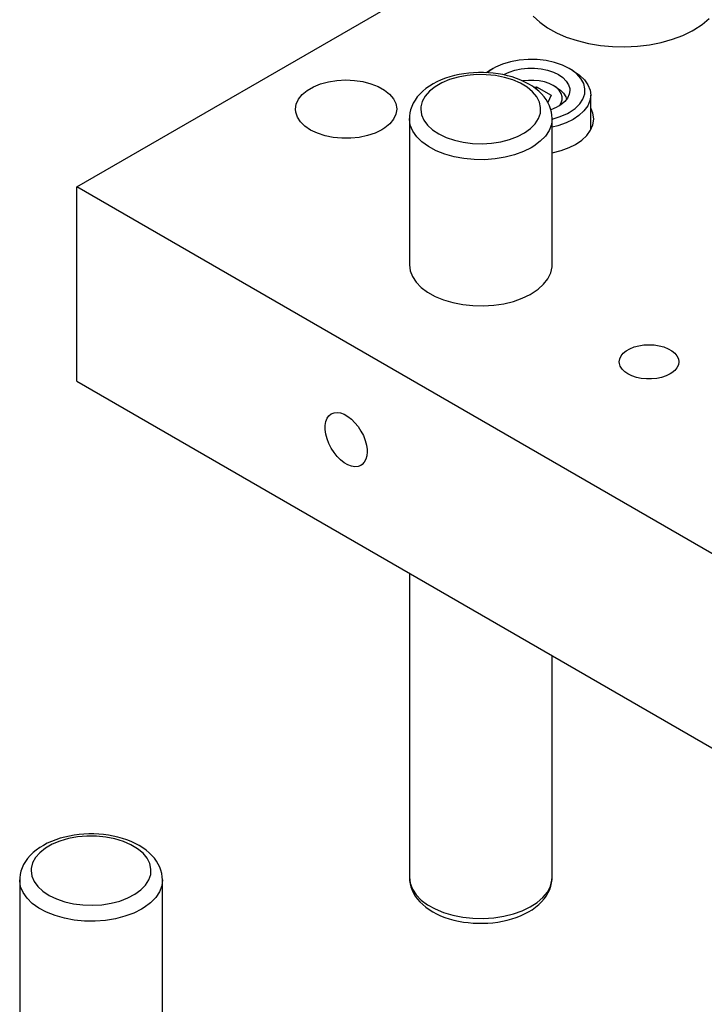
# Model space of a CAD drawing. Header units: inches. Extents: x 3 to 289, y 4 to 291.
# Tile 531 of 634: x 132.09 to 135.69, y 272.28 to 277.45. Entities that reach past the tile are written whole.
import ezdxf

# ---------------------------------------------------------------- set-up
doc = ezdxf.new("R2010")
doc.units = ezdxf.units.IN
doc.header["$LTSCALE"] = 0.5
doc.header["$MEASUREMENT"] = 0
doc.layers.add('DIE', color=7, linetype='Continuous')
doc.layers.add('STR_INS', color=8, linetype='Continuous')

msp = doc.modelspace()

# ---------------------------------------------------------------- linework, layer by layer
at = {"layer": 'DIE', "color": 9, "linetype": 'Continuous'}
for p, q in [((132.3509, 273.1607), (132.3263, 273.1552)), ((132.376, 273.1651), (132.3509, 273.1607)), ((132.4015, 273.1684), (132.376, 273.1651)), ((132.4273, 273.1705), (132.4015, 273.1684)), ((132.4532, 273.1716), (132.4273, 273.1705)), ((132.4792, 273.1715), (132.4532, 273.1716)), ((132.5051, 273.1704), (132.4792, 273.1715)), ((132.5308, 273.1681), (132.5051, 273.1704)), ((132.5563, 273.1647), (132.5308, 273.1681)), ((132.5814, 273.1602), (132.5563, 273.1647)), ((132.6059, 273.1546), (132.5814, 273.1602)), ((132.2145, 273.1117), (132.1951, 273.0999)), ((132.235, 273.1226), (132.2145, 273.1117)), ((132.2566, 273.1323), (132.235, 273.1226)), ((132.279, 273.141), (132.2566, 273.1323)), ((132.3023, 273.1487), (132.279, 273.141)), ((132.3263, 273.1552), (132.3023, 273.1487)), ((132.6298, 273.1479), (132.6059, 273.1546)), ((132.653, 273.1402), (132.6298, 273.1479)), ((132.6754, 273.1314), (132.653, 273.1402)), ((132.6967, 273.1216), (132.6754, 273.1314)), ((132.717, 273.1108), (132.6967, 273.1216)), ((132.736, 273.099), (132.717, 273.1108)), ((132.1452, 273.0586), (132.1317, 273.0432)), ((132.1603, 273.0733), (132.1452, 273.0586)), ((132.177, 273.0871), (132.1603, 273.0733)), ((132.1951, 273.0999), (132.177, 273.0871)), ((132.7536, 273.0864), (132.736, 273.099)), ((132.7698, 273.073), (132.7536, 273.0864)), ((132.7843, 273.0589), (132.7698, 273.073)), ((132.7972, 273.0442), (132.7843, 273.0589)), ((132.1103, 273.0105), (132.1024, 272.9935)), ((132.1201, 273.0271), (132.1103, 273.0105)), ((132.1317, 273.0432), (132.1201, 273.0271)), ((132.8085, 273.0289), (132.7972, 273.0442)), ((132.818, 273.0132), (132.8085, 273.0289)), ((132.8258, 272.9971), (132.818, 273.0132)), ((132.0924, 272.9589), (132.0903, 272.9415)), ((132.0965, 272.9762), (132.0924, 272.9589)), ((132.1024, 272.9935), (132.0965, 272.9762)), ((132.832, 272.9806), (132.8258, 272.9971)), ((132.8364, 272.9638), (132.832, 272.9806)), ((132.839, 272.9468), (132.8364, 272.9638)), ((132.0903, 272.9415), (132.0899, 272.9299)), ((132.0899, 272.9298), (132.0899, 270.7335)), ((132.8399, 272.9298), (132.839, 272.9468)), ((132.8399, 270.7335), (132.8399, 272.9298))]:
    msp.add_line(p, q, dxfattribs=at)
at = {"layer": 'DIE', "color": 4, "linetype": 'Continuous'}
for p, q in [((132.4429, 273.1603), (132.3933, 273.1559)), ((132.4931, 273.16), (132.4429, 273.1603)), ((132.5425, 273.1551), (132.4931, 273.16)), ((132.2602, 273.1171), (132.2248, 273.0965)), ((132.3008, 273.1341), (132.2602, 273.1171)), ((132.3455, 273.1471), (132.3008, 273.1341)), ((132.3933, 273.1559), (132.3455, 273.1471)), ((132.59, 273.1457), (132.5425, 273.1551)), ((132.6343, 273.1322), (132.59, 273.1457)), ((132.6743, 273.1147), (132.6343, 273.1322)), ((132.709, 273.0938), (132.6743, 273.1147)), ((132.1954, 273.073), (132.173, 273.0472)), ((132.2248, 273.0965), (132.1954, 273.073)), ((132.7375, 273.0699), (132.709, 273.0938)), ((132.7591, 273.0438), (132.7375, 273.0699)), ((132.1579, 273.0195), (132.1506, 272.9909)), ((132.173, 273.0472), (132.1579, 273.0195)), ((132.7732, 273.016), (132.7591, 273.0438)), ((132.7795, 272.9873), (132.7732, 273.016)), ((132.1506, 272.9909), (132.1499, 272.9788)), ((132.1499, 272.9788), (132.1539, 272.95)), ((132.7683, 272.9299), (132.7779, 272.9583)), ((132.7779, 272.9583), (132.7795, 272.9873)), ((132.0899, 272.9258), (132.0899, 272.9299)), ((132.095, 272.8943), (132.0899, 272.9258)), ((132.1539, 272.95), (132.1658, 272.9218)), ((132.1658, 272.9218), (132.1852, 272.8951)), ((132.7264, 272.8775), (132.751, 272.9027)), ((132.751, 272.9027), (132.7683, 272.9299)), ((132.8399, 272.9298), (132.8359, 272.8983)), ((132.1079, 272.8636), (132.095, 272.8943)), ((132.1284, 272.8343), (132.1079, 272.8636)), ((132.1852, 272.8951), (132.2118, 272.8706)), ((132.2118, 272.8706), (132.2447, 272.8488)), ((132.2447, 272.8488), (132.2833, 272.8302)), ((132.6582, 272.8353), (132.6953, 272.8548)), ((132.6953, 272.8548), (132.7264, 272.8775)), ((132.824, 272.8675), (132.8044, 272.838)), ((132.8359, 272.8983), (132.824, 272.8675)), ((132.156, 272.807), (132.1284, 272.8343)), ((132.1903, 272.7824), (132.156, 272.807)), ((132.2833, 272.8302), (132.3265, 272.8155)), ((132.3265, 272.8155), (132.3731, 272.8049)), ((132.3731, 272.8049), (132.4221, 272.7987)), ((132.4221, 272.7987), (132.4722, 272.797)), ((132.4722, 272.797), (132.5221, 272.8)), ((132.5221, 272.8), (132.5705, 272.8075)), ((132.5705, 272.8075), (132.6163, 272.8194)), ((132.6163, 272.8194), (132.6582, 272.8353)), ((132.7777, 272.8104), (132.7442, 272.7854)), ((132.8044, 272.838), (132.7777, 272.8104)), ((132.2304, 272.7609), (132.1903, 272.7824)), ((132.2755, 272.743), (132.2304, 272.7609)), ((132.6886, 272.7561), (132.6424, 272.7391)), ((132.73, 272.7768), (132.6886, 272.7561)), ((132.7442, 272.7854), (132.73, 272.7768)), ((132.3246, 272.7291), (132.2755, 272.743)), ((132.3767, 272.7194), (132.3246, 272.7291)), ((132.4307, 272.7142), (132.3767, 272.7194)), ((132.4855, 272.7137), (132.4307, 272.7142)), ((132.5398, 272.7177), (132.4855, 272.7137)), ((132.5925, 272.7263), (132.5398, 272.7177)), ((132.6424, 272.7391), (132.5925, 272.7263))]:
    msp.add_line(p, q, dxfattribs=at)
at = {"layer": 'STR_INS', "color": 190, "linetype": 'Continuous'}
for p, q in [((132.39, 276.5692), (140.1682, 281.0599)), ((134.7873, 277.4667), (134.8215, 277.4347)), ((135.6742, 277.4227), (135.711, 277.4537)), ((134.8215, 277.4347), (134.8622, 277.4053)), ((134.8622, 277.4053), (134.9088, 277.3791)), ((135.631, 277.3945), (135.6742, 277.4227)), ((134.9088, 277.3791), (134.9607, 277.3563)), ((134.9607, 277.3563), (135.017, 277.3374)), ((135.5176, 277.3446), (135.5722, 277.3652)), ((135.5722, 277.3652), (135.622, 277.3894)), ((135.622, 277.3894), (135.631, 277.3945)), ((135.017, 277.3374), (135.0769, 277.3226)), ((135.0769, 277.3226), (135.1394, 277.3121)), ((135.1394, 277.3121), (135.2038, 277.3061)), ((135.2038, 277.3061), (135.2689, 277.3048)), ((135.2689, 277.3048), (135.3338, 277.308)), ((135.3338, 277.308), (135.3975, 277.3158)), ((135.3975, 277.3158), (135.4591, 277.3281)), ((135.4591, 277.3281), (135.5176, 277.3446)), ((133.6001, 277.0756), (133.6325, 277.0945)), ((133.6325, 277.0945), (133.6701, 277.1098)), ((133.6701, 277.1098), (133.7117, 277.1212)), ((133.7117, 277.1212), (133.7561, 277.1283)), ((133.7561, 277.1283), (133.802, 277.1308)), ((133.802, 277.1308), (133.8479, 277.1287)), ((133.8479, 277.1287), (133.8925, 277.1221)), ((133.8925, 277.1221), (133.9344, 277.1111)), ((133.9344, 277.1111), (133.9725, 277.0961)), ((133.9725, 277.0961), (134.0054, 277.0775)), ((133.5544, 277.0296), (133.5738, 277.0538)), ((133.5738, 277.0538), (133.6001, 277.0756)), ((134.0054, 277.0775), (134.0323, 277.056)), ((134.0323, 277.056), (134.0524, 277.032)), ((133.5386, 276.9775), (133.5426, 277.0039)), ((133.5426, 277.0039), (133.5544, 277.0296)), ((134.0524, 277.032), (134.065, 277.0065)), ((134.065, 277.0065), (134.0698, 276.98)), ((133.5399, 276.9623), (133.5386, 276.9775)), ((133.5484, 276.9361), (133.5399, 276.9623)), ((133.5646, 276.9112), (133.5484, 276.9361)), ((134.0658, 276.951), (134.0539, 276.9253)), ((134.0698, 276.9775), (134.0658, 276.951)), ((134.0698, 276.98), (134.0698, 276.9775)), ((135.1006, 276.9559), (135.089, 276.9842)), ((135.1046, 276.9264), (135.1006, 276.9559)), ((133.588, 276.8883), (133.5646, 276.9112)), ((133.618, 276.8681), (133.588, 276.8883)), ((134.0346, 276.9012), (134.0083, 276.8793)), ((134.0539, 276.9253), (134.0346, 276.9012)), ((135.0883, 276.8674), (135.1004, 276.8961)), ((135.1004, 276.8961), (135.1046, 276.9256)), ((135.1046, 276.9256), (135.1046, 276.9264)), ((133.6535, 276.8512), (133.618, 276.8681)), ((133.6935, 276.8381), (133.6535, 276.8512)), ((133.7369, 276.8291), (133.6935, 276.8381)), ((133.9169, 276.8386), (133.8736, 276.8295)), ((133.9567, 276.8519), (133.9169, 276.8386)), ((133.992, 276.869), (133.9567, 276.8519)), ((134.0083, 276.8793), (133.992, 276.869)), ((135.0418, 276.8149), (135.0686, 276.8401)), ((135.0686, 276.8401), (135.0883, 276.8674)), ((133.7823, 276.8246), (133.7369, 276.8291)), ((133.8283, 276.8247), (133.7823, 276.8246)), ((133.8736, 276.8295), (133.8283, 276.8247)), ((134.976, 276.776), (135.0085, 276.7925)), ((135.0085, 276.7925), (135.0418, 276.8149)), ((134.8863, 276.7479), (134.9331, 276.76)), ((134.9331, 276.76), (134.976, 276.776)), ((137.0392, 273.885), (132.39, 276.5692)), ((132.39, 275.5486), (132.39, 276.5692)), ((134.1363, 276.161), (134.1403, 276.1295)), ((134.8857, 276.1491), (134.8863, 276.161)), ((134.1403, 276.1295), (134.1522, 276.0986)), ((134.8639, 276.0873), (134.8787, 276.1177)), ((134.8787, 276.1177), (134.8857, 276.1491)), ((134.1522, 276.0986), (134.1717, 276.0691)), ((134.1717, 276.0691), (134.1985, 276.0415)), ((134.8122, 276.0318), (134.8416, 276.0585)), ((134.8416, 276.0585), (134.8639, 276.0873)), ((134.1985, 276.0415), (134.232, 276.0165)), ((134.232, 276.0165), (134.2714, 275.9946)), ((134.7294, 275.9848), (134.7715, 276.005)), ((134.7715, 276.005), (134.7765, 276.0079)), ((134.7765, 276.0079), (134.8122, 276.0318)), ((134.2714, 275.9946), (134.3159, 275.9762)), ((134.3159, 275.9762), (134.3646, 275.9617)), ((134.3646, 275.9617), (134.4164, 275.9515)), ((134.4164, 275.9515), (134.4702, 275.9458)), ((134.5793, 275.9481), (134.6322, 275.956)), ((134.6322, 275.956), (134.6826, 275.9684)), ((134.6826, 275.9684), (134.7294, 275.9848)), ((134.4702, 275.9458), (134.5249, 275.9446)), ((134.5249, 275.9446), (134.5793, 275.9481)), ((135.2484, 275.6815), (135.2599, 275.6958)), ((135.2599, 275.6958), (135.2755, 275.7086)), ((135.2755, 275.7086), (135.2947, 275.7198)), ((135.2947, 275.7198), (135.3171, 275.7288)), ((135.3171, 275.7288), (135.3417, 275.7354)), ((135.3417, 275.7354), (135.3681, 275.7395)), ((135.3681, 275.7395), (135.3952, 275.7409)), ((135.3952, 275.7409), (135.4223, 275.7395)), ((135.4223, 275.7395), (135.4486, 275.7354)), ((135.4486, 275.7354), (135.4733, 275.7288)), ((135.4733, 275.7288), (135.4956, 275.7198)), ((135.4956, 275.7198), (135.5149, 275.7086)), ((135.5149, 275.7086), (135.5305, 275.6958)), ((135.5305, 275.6958), (135.542, 275.6815)), ((135.2389, 275.6507), (135.2413, 275.6663)), ((135.2395, 275.6428), (135.2389, 275.6507)), ((135.2443, 275.6273), (135.2395, 275.6428)), ((135.2413, 275.6663), (135.2484, 275.6815)), ((135.542, 275.6815), (135.5491, 275.6663)), ((135.5491, 275.6663), (135.5514, 275.6507)), ((135.5514, 275.6507), (135.5491, 275.635)), ((135.2536, 275.6125), (135.2443, 275.6273)), ((135.2672, 275.5989), (135.2536, 275.6125)), ((135.2847, 275.5869), (135.2672, 275.5989)), ((135.5149, 275.5927), (135.5057, 275.5869)), ((135.5305, 275.6056), (135.5149, 275.5927)), ((135.542, 275.6198), (135.5305, 275.6056)), ((135.5491, 275.635), (135.542, 275.6198)), ((132.39, 275.5486), (139.1075, 271.6703)), ((135.3056, 275.5768), (135.2847, 275.5869)), ((135.3291, 275.5689), (135.3056, 275.5768)), ((135.3547, 275.5635), (135.3291, 275.5689)), ((135.3816, 275.5608), (135.3547, 275.5635)), ((135.4088, 275.5608), (135.3816, 275.5608)), ((135.4356, 275.5635), (135.4088, 275.5608)), ((135.4612, 275.5689), (135.4356, 275.5635)), ((135.4848, 275.5768), (135.4612, 275.5689)), ((135.5057, 275.5869), (135.4848, 275.5768)), ((133.7261, 275.3777), (133.7408, 275.3835)), ((133.7408, 275.3835), (133.7575, 275.385)), ((133.7575, 275.385), (133.7756, 275.3822)), ((133.6941, 275.3171), (133.6975, 275.337)), ((133.6975, 275.337), (133.7041, 275.3541)), ((133.7041, 275.3541), (133.7137, 275.3678)), ((133.7137, 275.3678), (133.7261, 275.3777)), ((133.7756, 275.3822), (133.7946, 275.3751)), ((133.7946, 275.3751), (133.8138, 275.3639)), ((133.8138, 275.3639), (133.8328, 275.3491)), ((133.8328, 275.3491), (133.8509, 275.3311)), ((133.8509, 275.3311), (133.8676, 275.3103)), ((133.6941, 275.2948), (133.6941, 275.3171)), ((133.6975, 275.271), (133.6941, 275.2948)), ((133.8676, 275.3103), (133.8823, 275.2875)), ((133.8823, 275.2875), (133.8947, 275.2633)), ((133.7041, 275.2463), (133.6975, 275.271)), ((133.7137, 275.2215), (133.7041, 275.2463)), ((133.8947, 275.2633), (133.9043, 275.2385)), ((133.9043, 275.2385), (133.9109, 275.2138)), ((133.7261, 275.1973), (133.7137, 275.2215)), ((133.7408, 275.1745), (133.7261, 275.1973)), ((133.9109, 275.2138), (133.9143, 275.19)), ((133.9147, 275.1786), (133.913, 275.1574)), ((133.9143, 275.19), (133.9147, 275.1786)), ((133.7575, 275.1537), (133.7408, 275.1745)), ((133.7756, 275.1357), (133.7575, 275.1537)), ((133.7946, 275.1209), (133.7756, 275.1357)), ((133.908, 275.1388), (133.8999, 275.1234)), ((133.913, 275.1574), (133.908, 275.1388)), ((133.8138, 275.1098), (133.7946, 275.1209)), ((133.8328, 275.1027), (133.8138, 275.1098)), ((133.8509, 275.0998), (133.8328, 275.1027)), ((133.8676, 275.1013), (133.8509, 275.0998)), ((133.8823, 275.1071), (133.8676, 275.1013)), ((133.8888, 275.1115), (133.8823, 275.1071)), ((133.8999, 275.1234), (133.8888, 275.1115))]:
    msp.add_line(p, q, dxfattribs=at)
at = {"layer": 'STR_INS', "color": 9, "linetype": 'Continuous'}
for p, q in [((134.5882, 277.1974), (134.5767, 277.1912)), ((134.6261, 277.2139), (134.5882, 277.1974)), ((134.6683, 277.2265), (134.6261, 277.2139)), ((134.7136, 277.2349), (134.6683, 277.2265)), ((134.7606, 277.2387), (134.7136, 277.2349)), ((134.7239, 277.1891), (134.7588, 277.1927)), ((134.7588, 277.1927), (134.7942, 277.1927)), ((134.8081, 277.2379), (134.7606, 277.2387)), ((134.7942, 277.1927), (134.829, 277.1891)), ((134.8547, 277.2326), (134.8081, 277.2379)), ((134.899, 277.2228), (134.8547, 277.2326)), ((134.9399, 277.2089), (134.899, 277.2228)), ((134.9762, 277.1912), (134.9399, 277.2089)), ((134.3488, 277.1473), (134.3255, 277.1397)), ((134.3728, 277.1539), (134.3488, 277.1473)), ((134.3974, 277.1593), (134.3728, 277.1539)), ((134.4225, 277.1637), (134.3974, 277.1593)), ((134.4479, 277.167), (134.4225, 277.1637)), ((134.4737, 277.1692), (134.4479, 277.167)), ((134.4996, 277.1702), (134.4737, 277.1692)), ((134.5256, 277.1702), (134.4996, 277.1702)), ((134.5515, 277.169), (134.5256, 277.1702)), ((134.5404, 277.1696), (134.5555, 277.1789)), ((134.5461, 277.1702), (134.5449, 277.1693)), ((134.5767, 277.1912), (134.5461, 277.1702)), ((134.5773, 277.1667), (134.5515, 277.169)), ((134.5767, 277.1912), (134.5555, 277.1789)), ((134.6027, 277.1633), (134.5773, 277.1667)), ((134.6278, 277.1588), (134.6027, 277.1633)), ((134.6523, 277.1532), (134.6278, 277.1588)), ((134.6328, 277.1588), (134.66, 277.1719)), ((134.6763, 277.1466), (134.6523, 277.1532)), ((134.66, 277.1719), (134.6906, 277.1821)), ((134.6995, 277.1388), (134.6763, 277.1466)), ((134.6906, 277.1821), (134.7239, 277.1891)), ((134.829, 277.1891), (134.8623, 277.1821)), ((134.8623, 277.1821), (134.893, 277.1719)), ((134.893, 277.1719), (134.9201, 277.1588)), ((134.9201, 277.1588), (134.9429, 277.1431)), ((134.9429, 277.1431), (134.9606, 277.1254)), ((134.9974, 277.1789), (134.9762, 277.1912)), ((134.9871, 277.1846), (134.9762, 277.1912)), ((135.0156, 277.1627), (134.9871, 277.1846)), ((134.9974, 277.1789), (135.0298, 277.157)), ((135.0374, 277.1383), (135.0156, 277.1627)), ((135.0298, 277.157), (135.0557, 277.1323)), ((134.2415, 277.0985), (134.2234, 277.0857)), ((134.2609, 277.1104), (134.2415, 277.0985)), ((134.2814, 277.1212), (134.2609, 277.1104)), ((134.303, 277.131), (134.2814, 277.1212)), ((134.3255, 277.1397), (134.303, 277.131)), ((134.7218, 277.13), (134.6995, 277.1388)), ((134.7432, 277.1202), (134.7218, 277.13)), ((134.7634, 277.1094), (134.7432, 277.1202)), ((134.7824, 277.0976), (134.7634, 277.1094)), ((134.8001, 277.085), (134.7824, 277.0976)), ((134.9606, 277.1254), (134.9727, 277.1062)), ((134.9727, 277.1062), (134.9788, 277.0861)), ((135.0519, 277.1122), (135.0374, 277.1383)), ((135.0585, 277.085), (135.0519, 277.1122)), ((135.0557, 277.1323), (135.0745, 277.1056)), ((135.0745, 277.1056), (135.0857, 277.0775)), ((134.1781, 277.0418), (134.1665, 277.0257)), ((134.1916, 277.0572), (134.1781, 277.0418)), ((134.2067, 277.0719), (134.1916, 277.0572)), ((134.2234, 277.0857), (134.2067, 277.0719)), ((134.8162, 277.0716), (134.8001, 277.085)), ((134.8308, 277.0575), (134.8162, 277.0716)), ((134.8437, 277.0428), (134.8308, 277.0575)), ((134.8549, 277.0275), (134.8437, 277.0428)), ((134.9765, 277.0555), (134.9673, 277.0357)), ((134.9796, 277.0758), (134.9765, 277.0555)), ((134.9788, 277.0861), (134.9796, 277.0758)), ((135.0479, 277.0307), (135.0572, 277.0576)), ((135.0572, 277.0576), (135.0585, 277.085)), ((135.089, 277.0514), (135.085, 277.0226)), ((135.0857, 277.0775), (135.089, 277.0514)), ((135.089, 276.8687), (135.089, 277.0514)), ((134.1488, 276.9921), (134.1429, 276.9749)), ((134.1567, 277.0091), (134.1488, 276.9921)), ((134.1665, 277.0257), (134.1567, 277.0091)), ((134.8644, 277.0118), (134.8549, 277.0275)), ((134.8723, 276.9957), (134.8644, 277.0118)), ((134.8784, 276.9793), (134.8723, 276.9957)), ((134.907, 276.986), (134.8796, 276.9748)), ((134.9321, 277.0005), (134.907, 276.986)), ((134.9524, 277.0172), (134.9321, 277.0005)), ((134.9673, 277.0357), (134.9524, 277.0172)), ((135.0069, 276.9815), (135.031, 277.0051)), ((135.031, 277.0051), (135.0479, 277.0307)), ((135.0731, 276.9946), (135.0536, 276.968)), ((135.085, 277.0226), (135.0731, 276.9946)), ((134.1367, 276.9401), (134.1363, 276.9286)), ((134.1389, 276.9575), (134.1367, 276.9401)), ((134.1429, 276.9749), (134.1389, 276.9575)), ((134.8828, 276.9625), (134.8784, 276.9793)), ((134.8854, 276.9454), (134.8828, 276.9625)), ((134.8863, 276.9285), (134.8854, 276.9454)), ((134.8863, 276.9256), (134.9284, 276.9383)), ((134.9284, 276.9383), (134.9661, 276.955)), ((134.9661, 276.955), (134.9762, 276.9605)), ((134.9762, 276.9605), (135.0069, 276.9815)), ((135.0271, 276.9436), (134.9974, 276.9238)), ((135.0536, 276.968), (135.0271, 276.9436)), ((134.1363, 276.9285), (134.1363, 276.161)), ((134.8863, 276.161), (134.8863, 276.9285)), ((134.9167, 276.8901), (134.8863, 276.8824)), ((134.9594, 276.9051), (134.9167, 276.8901)), ((134.9974, 276.9238), (134.9594, 276.9051)), ((134.1363, 274.5404), (134.1363, 272.944)), ((134.8863, 272.944), (134.8863, 274.1073)), ((134.1363, 272.944), (134.1372, 272.927)), ((134.1372, 272.927), (134.1398, 272.91)), ((134.1398, 272.91), (134.1442, 272.8932)), ((134.8797, 272.8976), (134.8837, 272.9149)), ((134.8837, 272.9149), (134.8859, 272.9323)), ((134.8859, 272.9323), (134.8863, 272.9405)), ((134.8863, 272.9405), (134.8863, 272.9439)), ((134.1442, 272.8932), (134.1503, 272.8767)), ((134.1503, 272.8767), (134.1582, 272.8606)), ((134.1582, 272.8606), (134.1677, 272.8449)), ((134.8561, 272.8467), (134.8659, 272.8633)), ((134.8659, 272.8633), (134.8738, 272.8803)), ((134.8738, 272.8803), (134.8797, 272.8976)), ((134.1677, 272.8449), (134.1789, 272.8296)), ((134.1789, 272.8296), (134.1918, 272.8149)), ((134.1918, 272.8149), (134.2064, 272.8008)), ((134.2064, 272.8008), (134.2225, 272.7874)), ((134.7992, 272.7867), (134.8159, 272.8005)), ((134.8159, 272.8005), (134.831, 272.8152)), ((134.831, 272.8152), (134.8445, 272.8306)), ((134.8445, 272.8306), (134.8561, 272.8467)), ((134.2225, 272.7874), (134.2402, 272.7748)), ((134.2402, 272.7748), (134.2592, 272.763)), ((134.2592, 272.763), (134.2794, 272.7522)), ((134.2794, 272.7522), (134.3008, 272.7424)), ((134.7196, 272.7415), (134.7412, 272.7512)), ((134.7412, 272.7512), (134.7617, 272.7621)), ((134.7617, 272.7621), (134.7811, 272.7739)), ((134.7811, 272.7739), (134.7992, 272.7867)), ((134.3008, 272.7424), (134.3231, 272.7336)), ((134.3231, 272.7336), (134.3463, 272.7259)), ((134.3463, 272.7259), (134.3703, 272.7192)), ((134.3703, 272.7192), (134.3948, 272.7136)), ((134.3948, 272.7136), (134.4199, 272.7091)), ((134.4199, 272.7091), (134.4453, 272.7057)), ((134.4453, 272.7057), (134.4711, 272.7034)), ((134.4711, 272.7034), (134.497, 272.7023)), ((134.497, 272.7023), (134.523, 272.7022)), ((134.523, 272.7022), (134.5489, 272.7033)), ((134.5489, 272.7033), (134.5747, 272.7054)), ((134.5747, 272.7054), (134.6002, 272.7087)), ((134.6002, 272.7087), (134.6252, 272.7131)), ((134.6252, 272.7131), (134.6498, 272.7186)), ((134.6498, 272.7186), (134.6738, 272.7251)), ((134.6738, 272.7251), (134.6971, 272.7328)), ((134.6971, 272.7328), (134.7196, 272.7415))]:
    msp.add_line(p, q, dxfattribs=at)
at = {"layer": 'STR_INS', "color": 4, "linetype": 'Continuous'}
for p, q in [((134.3919, 277.1458), (134.3472, 277.1327)), ((134.4397, 277.1546), (134.3919, 277.1458)), ((134.4893, 277.1589), (134.4397, 277.1546)), ((134.5395, 277.1586), (134.4893, 277.1589)), ((134.5889, 277.1537), (134.5395, 277.1586)), ((134.6364, 277.1444), (134.5889, 277.1537)), ((134.6807, 277.1308), (134.6364, 277.1444)), ((134.2712, 277.0952), (134.2419, 277.0717)), ((134.3066, 277.1157), (134.2712, 277.0952)), ((134.3472, 277.1327), (134.3066, 277.1157)), ((134.7207, 277.1133), (134.6807, 277.1308)), ((134.7554, 277.0924), (134.7207, 277.1133)), ((134.7839, 277.0686), (134.7554, 277.0924)), ((134.2194, 277.0458), (134.2043, 277.0182)), ((134.2419, 277.0717), (134.2194, 277.0458)), ((134.8055, 277.0424), (134.7839, 277.0686)), ((134.8196, 277.0147), (134.8055, 277.0424)), ((134.197, 276.9895), (134.1963, 276.9775)), ((134.2043, 277.0182), (134.197, 276.9895)), ((134.826, 276.9859), (134.8196, 277.0147)), ((134.8243, 276.957), (134.826, 276.9859)), ((134.1963, 276.9775), (134.2003, 276.9486)), ((134.2003, 276.9486), (134.2122, 276.9205)), ((134.8147, 276.9286), (134.8243, 276.957)), ((134.1364, 276.9244), (134.1363, 276.9286)), ((134.1414, 276.893), (134.1364, 276.9244)), ((134.1543, 276.8622), (134.1414, 276.893)), ((134.2122, 276.9205), (134.2316, 276.8938)), ((134.2316, 276.8938), (134.2582, 276.8692)), ((134.7729, 276.8761), (134.7974, 276.9014)), ((134.7974, 276.9014), (134.8147, 276.9286)), ((134.8823, 276.897), (134.8704, 276.8661)), ((134.8863, 276.9285), (134.8823, 276.897)), ((134.1748, 276.8329), (134.1543, 276.8622)), ((134.2025, 276.8057), (134.1748, 276.8329)), ((134.2582, 276.8692), (134.2912, 276.8474)), ((134.2912, 276.8474), (134.3297, 276.8289)), ((134.6627, 276.818), (134.7047, 276.8339)), ((134.7047, 276.8339), (134.7417, 276.8534)), ((134.7417, 276.8534), (134.7729, 276.8761)), ((134.8509, 276.8366), (134.8241, 276.809)), ((134.8704, 276.8661), (134.8509, 276.8366)), ((134.2367, 276.781), (134.2025, 276.8057)), ((134.2768, 276.7595), (134.2367, 276.781)), ((134.3297, 276.8289), (134.3729, 276.8141)), ((134.3729, 276.8141), (134.4196, 276.8035)), ((134.4196, 276.8035), (134.4685, 276.7973)), ((134.4685, 276.7973), (134.5186, 276.7957)), ((134.5186, 276.7957), (134.5685, 276.7986)), ((134.5685, 276.7986), (134.617, 276.8061)), ((134.617, 276.8061), (134.6627, 276.818)), ((134.7906, 276.784), (134.7765, 276.7754)), ((134.8241, 276.809), (134.7906, 276.784)), ((134.3219, 276.7416), (134.2768, 276.7595)), ((134.371, 276.7277), (134.3219, 276.7416)), ((134.4232, 276.718), (134.371, 276.7277)), ((134.6888, 276.7378), (134.6389, 276.7249)), ((134.735, 276.7547), (134.6888, 276.7378)), ((134.7765, 276.7754), (134.735, 276.7547)), ((134.4772, 276.7129), (134.4232, 276.718)), ((134.5319, 276.7123), (134.4772, 276.7129)), ((134.5862, 276.7163), (134.5319, 276.7123)), ((134.6389, 276.7249), (134.5862, 276.7163)), ((134.1363, 272.944), (134.1403, 272.9124)), ((134.1403, 272.9124), (134.1522, 272.8816)), ((134.8773, 272.8968), (134.8853, 272.928)), ((134.8853, 272.928), (134.8863, 272.944)), ((134.1522, 272.8816), (134.1717, 272.8521)), ((134.1717, 272.8521), (134.1985, 272.8245)), ((134.8382, 272.8379), (134.8615, 272.8665)), ((134.8615, 272.8665), (134.8773, 272.8968)), ((134.1985, 272.8245), (134.232, 272.7995)), ((134.232, 272.7995), (134.2714, 272.7776)), ((134.7715, 272.788), (134.808, 272.8116)), ((134.808, 272.8116), (134.8382, 272.8379)), ((134.2714, 272.7776), (134.3159, 272.7592)), ((134.3159, 272.7592), (134.3646, 272.7447)), ((134.6322, 272.739), (134.6826, 272.7514)), ((134.6826, 272.7514), (134.7294, 272.7678)), ((134.7294, 272.7678), (134.7715, 272.788)), ((134.3646, 272.7447), (134.4164, 272.7345)), ((134.4164, 272.7345), (134.4702, 272.7288)), ((134.4702, 272.7288), (134.5249, 272.7276)), ((134.5249, 272.7276), (134.5793, 272.731)), ((134.5793, 272.731), (134.6322, 272.739))]:
    msp.add_line(p, q, dxfattribs=at)
at = {"layer": 'STR_INS', "color": 132, "linetype": 'Continuous'}
for p, q in [((134.7343, 277.1259), (134.7317, 277.1255)), ((134.7623, 277.1288), (134.7343, 277.1259)), ((134.7907, 277.1288), (134.7623, 277.1288)), ((134.7889, 277.093), (134.8045, 277.0954)), ((134.8187, 277.1259), (134.7907, 277.1288)), ((134.8045, 277.0954), (134.881, 277.0512)), ((134.8045, 277.0954), (134.8045, 277.0813)), ((134.8454, 277.1203), (134.8187, 277.1259)), ((134.87, 277.1121), (134.8454, 277.1203)), ((134.8917, 277.1016), (134.87, 277.1121)), ((134.9091, 277.0916), (134.8917, 277.1016)), ((134.8919, 277.1014), (134.8917, 277.1016)), ((134.9102, 277.0889), (134.8919, 277.1014)), ((134.9091, 277.0916), (134.9301, 277.0771)), ((134.9243, 277.0746), (134.9102, 277.0889)), ((134.881, 277.0512), (134.8635, 277.0134)), ((134.934, 277.0592), (134.9243, 277.0746)), ((134.9301, 277.0771), (134.9464, 277.0608)), ((134.9389, 277.043), (134.934, 277.0592)), ((134.9388, 277.0266), (134.9389, 277.043)), ((134.9464, 277.0608), (134.9576, 277.043)), ((134.9576, 277.043), (134.9624, 277.0288)), ((134.9241, 276.9951), (134.9338, 277.0105)), ((134.9338, 277.0105), (134.9388, 277.0266))]:
    msp.add_line(p, q, dxfattribs=at)

doc.saveas('drawing.dxf')
